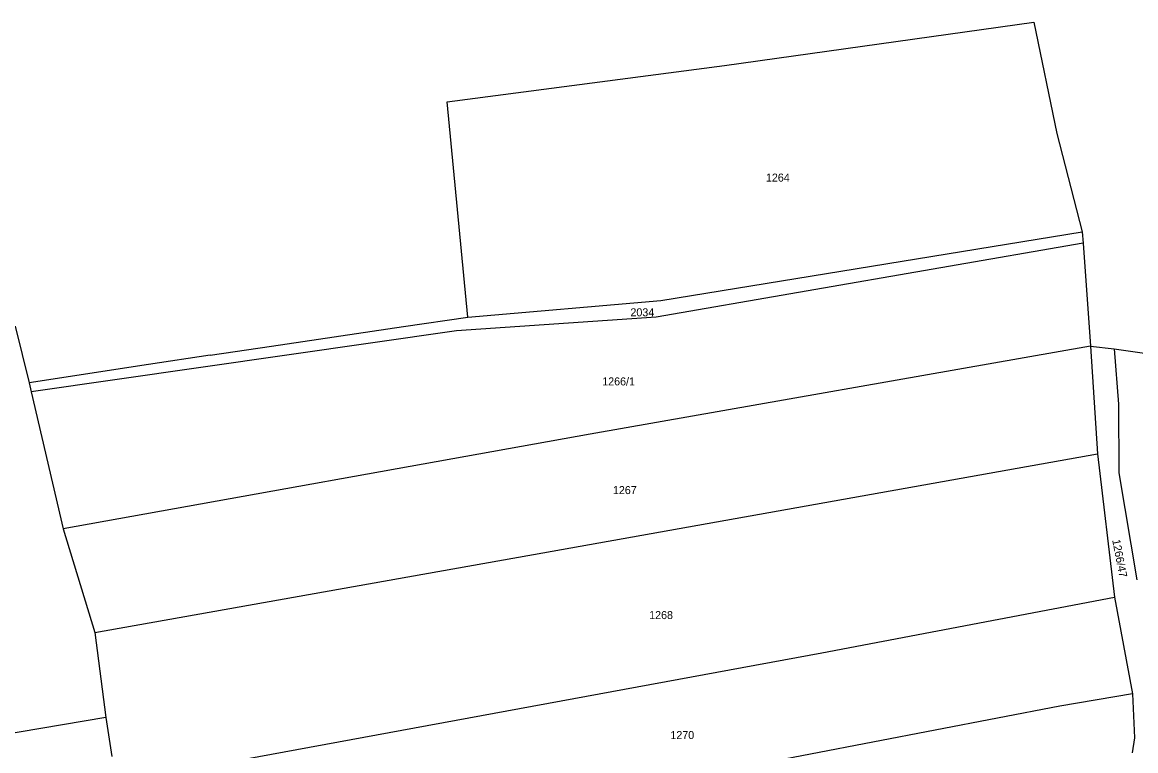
# Model space of a CAD drawing. Extents: x -820420 to -815896, y -1105820 to -1103643.
# Drawn here: x -818610.4 to -818373.9, y -1104226.1 to -1104071.4 of the extents above; entities that cross this region are included whole.
import ezdxf
from ezdxf.enums import TextEntityAlignment as Align

# ---------------------------------------------------------------- set-up
doc = ezdxf.new("R2010")
doc.units = 0
doc.header["$LTSCALE"] = 0.68
doc.layers.add('1', color=7, linetype='Continuous', lineweight=25)
doc.layers.add('2', color=7, linetype='Continuous')

msp = doc.modelspace()

# ---------------------------------------------------------------- linework, layer by layer
at = {"layer": '1'}
for p, q in [((-818461.26, -1104080.58), (-818395.54, -1104071.43)), ((-818395.54, -1104071.43), (-818390.6, -1104095.03)), ((-818520.18, -1104088.29), (-818461.26, -1104080.58)), ((-818515.75, -1104134.02), (-818520.18, -1104088.29)), ((-818390.6, -1104095.03), (-818385.26, -1104115.9)), ((-818474.74, -1104130.53), (-818385.26, -1104115.9)), ((-818385.26, -1104115.9), (-818385.06, -1104118.33)), ((-818385.06, -1104118.33), (-818475.74, -1104134.03)), ((-818385.06, -1104118.33), (-818383.45, -1104140.22)), ((-818515.75, -1104134.02), (-818474.74, -1104130.53)), ((-818529.44, -1104136.04), (-818515.75, -1104134.02)), ((-818475.74, -1104134.03), (-818518.17, -1104136.93)), ((-818611.91, -1104135.96), (-818608.94, -1104148.03)), ((-818557.51, -1104140.19), (-818529.44, -1104136.04)), ((-818518.17, -1104136.93), (-818608.5, -1104149.92)), ((-818570.5, -1104142.11), (-818557.51, -1104140.19)), ((-818383.45, -1104140.22), (-818489.74, -1104158.92)), ((-818383.45, -1104140.22), (-818381.98, -1104163.05)), ((-818383.45, -1104140.22), (-818378.43, -1104140.81)), ((-818378.43, -1104140.81), (-818377.52, -1104152.56)), ((-818378.43, -1104140.81), (-818335.08, -1104147.03)), ((-818570.5, -1104142.11), (-818583.61, -1104144.13)), ((-818583.61, -1104144.13), (-818608.94, -1104148.03)), ((-818608.94, -1104148.03), (-818608.5, -1104149.92)), ((-818608.5, -1104149.92), (-818601.77, -1104178.97)), ((-818377.52, -1104152.56), (-818377.42, -1104167.11)), ((-818489.74, -1104158.92), (-818601.77, -1104178.97)), ((-818499.82, -1104184.07), (-818381.98, -1104163.05)), ((-818381.98, -1104163.05), (-818378.35, -1104193.49)), ((-818377.42, -1104167.11), (-818373.63, -1104189.85)), ((-818601.77, -1104178.97), (-818595, -1104201.02)), ((-818595, -1104201.02), (-818499.82, -1104184.07)), ((-818440.54, -1104205.32), (-818378.35, -1104193.49)), ((-818378.35, -1104193.49), (-818374.52, -1104214.03)), ((-818595, -1104201.02), (-818592.67, -1104219.07)), ((-818590.61, -1104232.92), (-818440.54, -1104205.32)), ((-818374.52, -1104214.03), (-818390.01, -1104216.65)), ((-818374.52, -1104214.03), (-818374.1, -1104223.41)), ((-818390.01, -1104216.65), (-818456.17, -1104229.41)), ((-818592.67, -1104219.07), (-818676.98, -1104233.43)), ((-818592.67, -1104219.07), (-818591.41, -1104227.36)), ((-818374.1, -1104223.41), (-818374.64, -1104226.55))]:
    msp.add_line(p, q, dxfattribs=at)

# ---------------------------------------------------------------- texts
at = {"layer": '2'}
for s, p in [('1264', (-818449.9, -1104105.265)), ('2034', (-818478.69, -1104133.875)), ('1266/1', (-818483.73, -1104148.545)), ('1267', (-818482.41, -1104171.625)), ('1268', (-818474.71, -1104198.165)), ('1270', (-818470.2, -1104223.645))]:
    msp.add_text(s, height=1.7, dxfattribs=at).set_placement(p, align=Align.CENTER)
msp.add_text('1266/47', height=1.7, rotation=281, dxfattribs=at).set_placement((-818378.0902, -1104185.4333), align=Align.CENTER)

doc.saveas('drawing.dxf')
